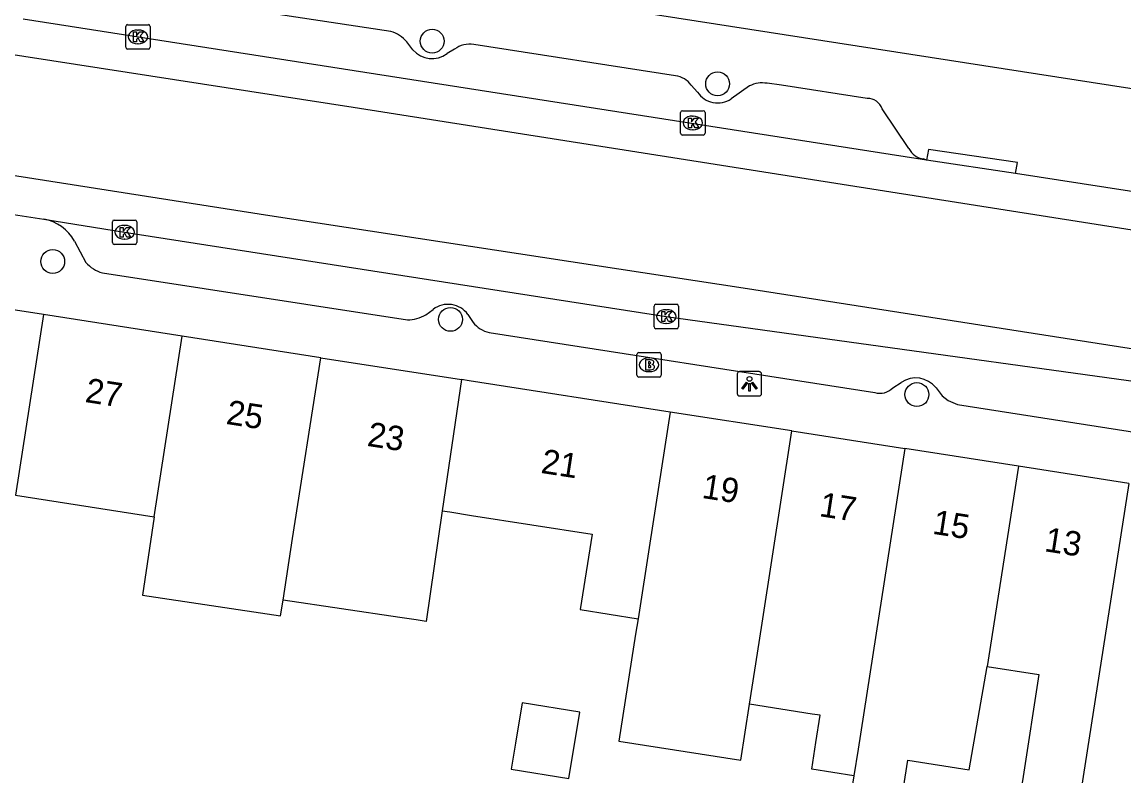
# Model space of a CAD drawing. Extents: x 162172 to 163187, y 382874 to 383684.
# Drawn here: x 162613.64 to 162658.81, y 383307.03 to 383337.94 of the extents above; entities that cross this region are included whole.
import ezdxf

# ---------------------------------------------------------------- set-up
doc = ezdxf.new("R2010")
doc.units = 0
for name, color, linetype in [('IMGEO_Boom', 7, 'Continuous'), ('IMGEO_Brandkraan', 7, 'Continuous'), ('IMGEO_Kolk', 7, 'Continuous'), ('IMGEO_Lichtpunt', 7, 'Continuous'), ('IMGEO_Pand', 7, 'Continuous'), ('IMGEO_Pand_nummerreeks', 7, 'Continuous'), ('IMGEO_Rijbaan_lokaal_gesloten', 7, 'Continuous'), ('IMGEO_Voetpad_open', 7, 'Continuous')]:
    doc.layers.add(name, color=color, linetype=linetype)

msp = doc.modelspace()

# ---------------------------------------------------------------- linework, layer by layer
at = {"layer": 'IMGEO_Boom'}
for centre in [(162630.456, 383337.16), (162642.154, 383335.41), (162614.9, 383328.125), (162631.206, 383325.752), (162650.322, 383322.668)]:
    msp.add_circle(centre, 0.489, dxfattribs=at)
at = {"layer": 'IMGEO_Brandkraan'}
for p, q in [((162638.844, 383323.463), (162638.844, 383324.315)), ((162638.919, 383324.389), (162639.771, 383324.389)), ((162639.845, 383324.315), (162639.845, 383323.463)), ((162639.332, 383324.169), (162639.357, 383324.169)), ((162639.771, 383323.389), (162638.919, 383323.389)), ((162639.355, 383323.609), (162639.33, 383323.609))]:
    msp.add_line(p, q, dxfattribs=at)
for points in [[(162638.844, 383323.463), (162638.844, 383324.315)], [(162638.919, 383324.389), (162639.771, 383324.389)], [(162639.845, 383324.315), (162639.845, 383323.463)], [(162639.192, 383324.089), (162639.192, 383323.689), (162639.405, 383323.689)], [(162639.423, 383324.089), (162639.192, 383324.089)], [(162639.371, 383324.008), (162639.317, 383324.008), (162639.317, 383323.932)], [(162639.317, 383323.932), (162639.37, 383323.932)], [(162639.379, 383323.856), (162639.317, 383323.856), (162639.317, 383323.775)], [(162639.771, 383323.389), (162638.919, 383323.389)], [(162639.317, 383323.775), (162639.379, 383323.775)]]:
    msp.add_lwpolyline(points, dxfattribs=at)
for centre, radius, start, end in [((162638.921, 383324.313), 0.0765, 91.552, 178.448), ((162638.921, 383324.313), 0.0765, 91.552, 178.448), ((162639.769, 383324.313), 0.0765, 1.552, 88.448), ((162639.769, 383324.313), 0.0765, 1.552, 88.448), ((162639.372, 383323.97), 0.0379, 267.8285, 90.9355), ((162639.38, 383323.815), 0.0404, 269.8759, 90.5077), ((162639.427, 383323.944), 0.145, 59.4692, 91.5367), ((162639.452, 383323.991), 0.0922, 285.5137, 58.1501), ((162639.457, 383323.799), 0.105, 301.3115, 78.989), ((162638.921, 383323.465), 0.0765, 181.552, 268.448), ((162638.921, 383323.465), 0.0765, 181.552, 268.448), ((162639.411, 383323.94), 0.251, 268.6676, 293.5347), ((162639.769, 383323.465), 0.0765, 271.552, 358.448), ((162639.769, 383323.465), 0.0765, 271.552, 358.448)]:
    msp.add_arc(centre, radius, start, end, dxfattribs=at)
for centre, major_axis, ratio, start_param, end_param in [((162639.331, 383323.889), (-0.387, 0.002), 0.722429, 4.712389, 7.853982), ((162639.356, 383323.889), (-0.39, 0.002), 0.717154, 1.570796, 4.712389)]:
    msp.add_ellipse(centre, major_axis=major_axis, ratio=ratio, start_param=start_param, end_param=end_param, dxfattribs=at)
at = {"layer": 'IMGEO_Kolk'}
for p, q in [((162617.968, 383337.835), (162618.82, 383337.835)), ((162617.893, 383336.909), (162617.893, 383337.761)), ((162618.381, 383337.615), (162618.406, 383337.615)), ((162618.894, 383337.761), (162618.894, 383336.909)), ((162618.404, 383337.055), (162618.379, 383337.055)), ((162618.82, 383336.835), (162617.968, 383336.835)), ((162640.636, 383333.381), (162640.636, 383334.233)), ((162640.711, 383334.307), (162641.563, 383334.307)), ((162641.637, 383334.233), (162641.637, 383333.381)), ((162641.124, 383334.087), (162641.149, 383334.087)), ((162641.563, 383333.307), (162640.711, 383333.307)), ((162641.147, 383333.527), (162641.122, 383333.527)), ((162617.348, 383328.899), (162617.348, 383329.751)), ((162617.423, 383329.825), (162618.275, 383329.825)), ((162618.349, 383329.751), (162618.349, 383328.899)), ((162617.836, 383329.605), (162617.861, 383329.605)), ((162618.275, 383328.825), (162617.423, 383328.825)), ((162617.859, 383329.045), (162617.834, 383329.045)), ((162639.549, 383325.443), (162639.549, 383326.295)), ((162639.624, 383326.369), (162640.476, 383326.369)), ((162640.037, 383326.149), (162640.062, 383326.149)), ((162640.55, 383326.295), (162640.55, 383325.443)), ((162640.476, 383325.369), (162639.624, 383325.369)), ((162640.06, 383325.589), (162640.035, 383325.589))]:
    msp.add_line(p, q, dxfattribs=at)
for points in [[(162617.968, 383337.835), (162618.82, 383337.835)], [(162617.893, 383336.909), (162617.893, 383337.761)], [(162618.214, 383337.535), (162618.337, 383337.535), (162618.337, 383337.384), (162618.467, 383337.535), (162618.631, 383337.535), (162618.485, 383337.384), (162618.638, 383337.135), (162618.486, 383337.135), (162618.401, 383337.299), (162618.337, 383337.232), (162618.337, 383337.135), (162618.214, 383337.135), (162618.214, 383337.535)], [(162618.894, 383337.761), (162618.894, 383336.909)], [(162618.82, 383336.835), (162617.968, 383336.835)], [(162640.636, 383333.381), (162640.636, 383334.233)], [(162640.711, 383334.307), (162641.563, 383334.307)], [(162641.637, 383334.233), (162641.637, 383333.381)], [(162640.957, 383334.007), (162641.08, 383334.007), (162641.08, 383333.856), (162641.21, 383334.007), (162641.374, 383334.007), (162641.228, 383333.856), (162641.381, 383333.607), (162641.229, 383333.607), (162641.144, 383333.771), (162641.08, 383333.704), (162641.08, 383333.607), (162640.957, 383333.607), (162640.957, 383334.007)], [(162641.563, 383333.307), (162640.711, 383333.307)], [(162617.348, 383328.899), (162617.348, 383329.751)], [(162617.423, 383329.825), (162618.275, 383329.825)], [(162618.349, 383329.751), (162618.349, 383328.899)], [(162617.669, 383329.525), (162617.792, 383329.525), (162617.792, 383329.374), (162617.922, 383329.525), (162618.086, 383329.525), (162617.94, 383329.374), (162618.093, 383329.125), (162617.941, 383329.125), (162617.856, 383329.289), (162617.792, 383329.222), (162617.792, 383329.125), (162617.669, 383329.125), (162617.669, 383329.525)], [(162618.275, 383328.825), (162617.423, 383328.825)], [(162639.549, 383325.443), (162639.549, 383326.295)], [(162639.624, 383326.369), (162640.476, 383326.369)], [(162640.55, 383326.295), (162640.55, 383325.443)], [(162639.87, 383326.069), (162639.993, 383326.069), (162639.993, 383325.918), (162640.123, 383326.069), (162640.287, 383326.069), (162640.141, 383325.918), (162640.294, 383325.669), (162640.142, 383325.669), (162640.057, 383325.833), (162639.993, 383325.766), (162639.993, 383325.669), (162639.87, 383325.669), (162639.87, 383326.069)], [(162640.476, 383325.369), (162639.624, 383325.369)]]:
    msp.add_lwpolyline(points, dxfattribs=at)
for centre, start, end in [((162617.97, 383337.759), 91.552, 178.448), ((162617.97, 383337.759), 91.552, 178.448), ((162618.818, 383337.759), 1.552, 88.448), ((162618.818, 383337.759), 1.552, 88.448), ((162617.97, 383336.911), 181.552, 268.448), ((162617.97, 383336.911), 181.552, 268.448), ((162618.818, 383336.911), 271.552, 358.448), ((162618.818, 383336.911), 271.552, 358.448), ((162640.713, 383334.231), 91.552, 178.448), ((162640.713, 383334.231), 91.552, 178.448), ((162641.561, 383334.231), 1.552, 88.448), ((162641.561, 383334.231), 1.552, 88.448), ((162640.713, 383333.383), 181.552, 268.448), ((162640.713, 383333.383), 181.552, 268.448), ((162641.561, 383333.383), 271.552, 358.448), ((162641.561, 383333.383), 271.552, 358.448), ((162617.425, 383329.749), 91.552, 178.448), ((162617.425, 383329.749), 91.552, 178.448), ((162618.273, 383329.749), 1.552, 88.448), ((162618.273, 383329.749), 1.552, 88.448), ((162617.425, 383328.901), 181.552, 268.448), ((162617.425, 383328.901), 181.552, 268.448), ((162618.273, 383328.901), 271.552, 358.448), ((162618.273, 383328.901), 271.552, 358.448), ((162639.626, 383326.293), 91.552, 178.448), ((162639.626, 383326.293), 91.552, 178.448), ((162640.474, 383326.293), 1.552, 88.448), ((162640.474, 383326.293), 1.552, 88.448), ((162639.626, 383325.445), 181.552, 268.448), ((162639.626, 383325.445), 181.552, 268.448), ((162640.474, 383325.445), 271.552, 358.448), ((162640.474, 383325.445), 271.552, 358.448)]:
    msp.add_arc(centre, 0.0765, start, end, dxfattribs=at)
for centre, major_axis, ratio, start_param, end_param in [((162618.38, 383337.335), (-0.387, 0.002), 0.722429, 4.712389, 7.853982), ((162618.405, 383337.335), (-0.39, 0.002), 0.717154, 1.570796, 4.712389), ((162641.123, 383333.807), (-0.387, 0.002), 0.722429, 4.712389, 7.853982), ((162641.148, 383333.807), (-0.39, 0.002), 0.717154, 1.570796, 4.712389), ((162617.835, 383329.325), (-0.387, 0.002), 0.722429, 4.712389, 7.853982), ((162617.86, 383329.325), (-0.39, 0.002), 0.717154, 1.570796, 4.712389), ((162640.036, 383325.869), (-0.387, 0.002), 0.722429, 4.712389, 7.853982), ((162640.061, 383325.869), (-0.39, 0.002), 0.717154, 1.570796, 4.712389)]:
    msp.add_ellipse(centre, major_axis=major_axis, ratio=ratio, start_param=start_param, end_param=end_param, dxfattribs=at)
at = {"layer": 'IMGEO_Lichtpunt'}
for p, q in [((162642.961, 383323.513), (162642.961, 383322.706)), ((162642.961, 383323.513), (162642.961, 383322.706)), ((162643.863, 383323.608), (162643.055, 383323.608)), ((162643.863, 383323.608), (162643.055, 383323.608)), ((162643.957, 383322.706), (162643.957, 383323.513)), ((162643.957, 383322.706), (162643.957, 383323.513)), ((162643.055, 383322.612), (162643.863, 383322.612)), ((162643.055, 383322.612), (162643.863, 383322.612))]:
    msp.add_line(p, q, dxfattribs=at)
for points in [[(162643.335, 383323.177), (162643.374, 383323.149), (162643.186, 383322.887), (162643.148, 383322.914), (162643.335, 383323.177)], [(162643.437, 383323.129), (162643.484, 383323.129), (162643.484, 383322.807), (162643.437, 383322.807), (162643.437, 383323.129)], [(162643.547, 383323.149), (162643.585, 383323.176), (162643.772, 383322.914), (162643.733, 383322.886), (162643.547, 383323.149)]]:
    msp.add_lwpolyline(points, dxfattribs=at)
msp.add_circle((162643.46, 383323.311), 0.0994, dxfattribs=at)
for centre, start, end in [((162643.055, 383323.513), 90, 180), ((162643.055, 383323.513), 90, 180), ((162643.863, 383323.513), 0, 90), ((162643.863, 383323.513), 0, 90), ((162643.055, 383322.706), 180, 270), ((162643.055, 383322.706), 180, 270), ((162643.863, 383322.706), 270, 0), ((162643.863, 383322.706), 270, 360)]:
    msp.add_arc(centre, 0.0946, start, end, dxfattribs=at)
at = {"layer": 'IMGEO_Pand'}
for points in [[(162614.527, 383325.947), (162608.843, 383326.831)], [(162614.527, 383325.947), (162613.372, 383318.538)], [(162620.208, 383325.063), (162614.527, 383325.947)], [(162619.053, 383317.654), (162620.208, 383325.063)], [(162625.889, 383324.179), (162620.208, 383325.063)], [(162624.34, 383314.235), (162624.735, 383316.771), (162625.889, 383324.179)], [(162625.889, 383324.179), (162631.649, 383323.283)], [(162631.649, 383323.283), (162630.867, 383317.903)], [(162640.21, 383321.951), (162631.965, 383323.234), (162631.649, 383323.283)], [(162640.21, 383321.951), (162639.374, 383316.579), (162638.892, 383313.48)], [(162645.201, 383321.175), (162640.21, 383321.951)], [(162643.457, 383309.968), (162643.783, 383312.062), (162643.976, 383313.301), (162645.201, 383321.175)], [(162645.201, 383321.175), (162649.828, 383320.455)], [(162649.828, 383320.455), (162647.909, 383308.136), (162647.737, 383307.034)], [(162654.479, 383319.731), (162649.828, 383320.455)], [(162654.479, 383319.731), (162653.2, 383311.517)], [(162659.009, 383319.026), (162654.479, 383319.731)], [(162659.009, 383319.026), (162656.415, 383302.367), (162656.023, 383299.909)], [(162613.372, 383318.538), (162619.053, 383317.654)], [(162619.053, 383317.654), (162618.577, 383314.443), (162624.242, 383313.603), (162624.34, 383314.235)], [(162630.867, 383317.903), (162630.208, 383313.366), (162629.797, 383313.427), (162629.134, 383313.525), (162624.34, 383314.235)], [(162630.867, 383317.903), (162631.183, 383317.854), (162632.069, 383317.716), (162637.013, 383316.947), (162636.521, 383313.858), (162638.892, 383313.48)], [(162638.892, 383313.48), (162638.792, 383312.839), (162638.109, 383308.451), (162643.1, 383307.674), (162643.457, 383309.968)], [(162647.737, 383307.034), (162647.425, 383305.028), (162649.487, 383304.708), (162649.948, 383307.672), (162652.468, 383307.28), (162653.2, 383311.517)], [(162653.2, 383311.517), (162655.321, 383311.187), (162654.672, 383307.015), (162654.007, 383302.742), (162653.623, 383300.272)], [(162633.867, 383308.374), (162633.694, 383307.311), (162636.06, 383306.924), (162636.504, 383309.641), (162634.137, 383310.028), (162633.867, 383308.374)], [(162647.737, 383307.034), (162646.012, 383307.303), (162646.183, 383308.404), (162646.357, 383309.517), (162646.024, 383309.569), (162643.457, 383309.968)]]:
    msp.add_lwpolyline(points, dxfattribs=at)
at = {"layer": 'IMGEO_Rijbaan_lokaal_gesloten'}
for points in [[(162529.068, 383389.331), (162532.979, 383384.867), (162547.857, 383367.645), (162564.078, 383348.944), (162566.493, 383346.567), (162567.778, 383345.671), (162569.764, 383344.268), (162572.023, 383343.216), (162574.438, 383342.515), (162592.762, 383339.748), (162610.619, 383337.021), (162627.21, 383334.45), (162667.305, 383328.139)], [(162525.302, 383386.015), (162530.019, 383380.581), (162547.078, 383360.866), (162553.621, 383353.151), (162561.721, 383344.034), (162563.747, 383342.242), (162565.772, 383340.762), (162567.875, 383339.515), (162570.367, 383338.424), (162578.157, 383337.021), (162597.474, 383334.138), (162623.802, 383330.008), (162643.197, 383327.047), (162662.339, 383324.046)], [(162650.713, 383332.282), (162613.69, 383338.058)], [(162654.358, 383331.729), (162650.713, 383332.282)], [(162667.234, 383329.74), (162654.358, 383331.729)], [(162608.129, 383330.849), (162614.538, 383329.866)], [(162614.538, 383329.866), (162617.849, 383329.326), (162640.05, 383325.87), (162666.895, 383322.156), (162690.471, 383318.089), (162694.423, 383317.323)]]:
    msp.add_lwpolyline(points, dxfattribs=at)
at = {"layer": 'IMGEO_Voetpad_open'}
for points in [[(162625.697, 383340.429), (162681.225, 383331.781)], [(162628.763, 383337.558), (162616.63, 383339.398), (162616.234, 383339.327), (162615.897, 383339.183), (162615.139, 383338.525)], [(162629.662, 383336.799), (162629.418, 383337.135)], [(162640.43, 383335.732), (162632.157, 383337.021)], [(162631.372, 383336.836), (162631.065, 383336.649)], [(162641.333, 383335.071), (162641.064, 383335.355)], [(162643.454, 383335.322), (162642.708, 383334.797)], [(162648.288, 383334.814), (162644.777, 383335.356), (162644.18, 383335.43)], [(162649.992, 383332.761), (162648.894, 383334.388)], [(162654.358, 383331.729), (162654.447, 383332.19), (162650.798, 383332.721), (162650.713, 383332.282)], [(162650.713, 383332.282), (162650.594, 383332.335)], [(162615.795, 383328.961), (162616.261, 383328.085)], [(162616.936, 383327.662), (162629.438, 383325.73)], [(162630.194, 383325.943), (162630.494, 383326.163)], [(162631.918, 383325.949), (162632.128, 383325.626)], [(162632.784, 383325.209), (162648.591, 383322.748)], [(162649.335, 383322.95), (162649.68, 383323.161)], [(162651.106, 383322.943), (162651.352, 383322.618), (162651.606, 383322.432), (162651.984, 383322.267), (162675.159, 383318.642), (162675.566, 383318.718), (162675.894, 383318.855), (162676.175, 383319.078)]]:
    msp.add_lwpolyline(points, dxfattribs=at)
for centre, radius, start, end in [((162628.29, 383336.107), 1.527, 42.3492, 71.942), ((162631.996, 383335.945), 1.088, 81.5028, 125.0189), ((162630.444, 383337.474), 1.033, 220.8042, 306.9907), ((162640.363, 383334.898), 0.837, 33.1104, 85.4151), ((162643.982, 383334.27), 1.177, 80.2887, 116.6339), ((162642.156, 383335.614), 0.986, 213.4051, 304.0552), ((162648.296, 383334.182), 0.632, 19.0306, 90.7572), ((162650.681, 383333.096), 0.766, 205.9303, 263.5001), ((162614.198, 383328.068), 1.83, 29.2133, 79.2813), ((162617.29, 383328.978), 1.362, 220.9279, 254.9241), ((162631.102, 383325.364), 1.004, 35.6255, 127.2815), ((162629.409, 383327.283), 1.553, 271.0859, 300.3841), ((162633.118, 383326.458), 1.293, 220.0673, 255.0469), ((162648.795, 383323.469), 0.749, 254.2345, 316.1453), ((162650.278, 383322.303), 1.046, 37.7242, 124.8922)]:
    msp.add_arc(centre, radius, start, end, dxfattribs=at)

# ---------------------------------------------------------------- texts
at = {"layer": 'IMGEO_Pand_nummerreeks'}
for s, rotation, p in [('27', 351.1552, (162616.193, 383322.368)), ('25', 351.1535, (162621.974, 383321.469)), ('23', 351.1535, (162627.755, 383320.569)), ('21', 351.1535, (162634.879, 383319.46)), ('19', 351.165, (162641.475, 383318.435)), ('17', 351.1535, (162646.287, 383317.687)), ('15', 351.1535, (162650.926, 383316.965)), ('13', 351.1535, (162655.516, 383316.25))]:
    msp.add_text(s, height=1, rotation=rotation, dxfattribs=at).set_placement(p)

doc.saveas('drawing.dxf')
